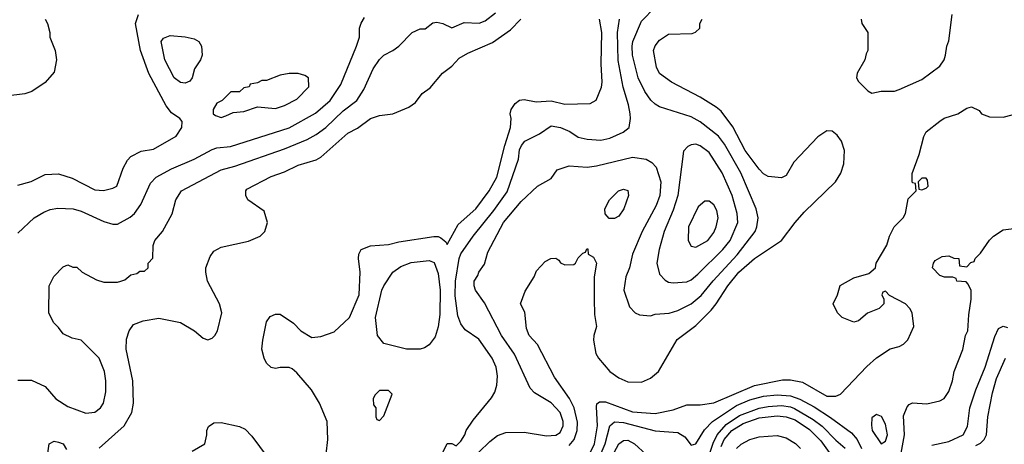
# Model space of a CAD drawing. Header units: inches. Extents: x 1793402 to 1900366, y 320852 to 470679.
# Tile 577 of 604: x 1864298 to 1868656, y 444329 to 446207. Entities that reach past the tile are written whole.
import ezdxf

# ---------------------------------------------------------------- set-up
doc = ezdxf.new("R2010")
doc.units = ezdxf.units.IN
doc.header["$MEASUREMENT"] = 0
doc.layers.add('B8464', color=7, linetype='Continuous')

msp = doc.modelspace()

# ---------------------------------------------------------------- linework, layer by layer
at = {"layer": 'B8464', "color": 4}
for points, elevation in [([(1864290, 444612), (1864350, 444612), (1864410, 444584.7), (1864458, 444530), (1864510, 444496), (1864590, 444466.8), (1864630, 444471), (1864655.3, 444490), (1864669.1, 444510.9), (1864678.6, 444561.4), (1864679.3, 444610), (1864672.7, 444650), (1864649.3, 444709.3), (1864570, 444788.7), (1864530, 444798), (1864490, 444818), (1864470, 444846), (1864447.3, 444867.3), (1864426, 444910), (1864428, 445030), (1864448.9, 445071.1), (1864490, 445114), (1864510, 445122), (1864532.7, 445112.7), (1864550, 445112), (1864574, 445090), (1864636.9, 445056.9), (1864670, 445046), (1864730, 445046), (1864746, 445050), (1864763.1, 445056.9), (1864790, 445078), (1864816.4, 445083.6), (1864830, 445094), (1864850, 445094), (1864866, 445110), (1864866, 445130), (1864887.3, 445152.7), (1864888.4, 445208.4), (1864895.3, 445230), (1864929.3, 445270.7), (1864972.1, 445347.9), (1864989.2, 445410), (1865014, 445450), (1865190, 445543), (1865250, 445558.4), (1865470, 445636.4), (1865570, 445677.1), (1865610, 445699.3), (1865652.3, 445730), (1865730, 445803.8), (1865789.3, 445850), (1865821.2, 445898.8), (1865862.7, 445990), (1865890, 446031), (1865909, 446050), (1865949.4, 446070.6), (1865975.3, 446090), (1866035.3, 446150), (1866070, 446166), (1866092.9, 446167.1), (1866126.8, 446193.2), (1866143.2, 446196.8), (1866170, 446190.7), (1866210, 446171), (1866264.7, 446195.3), (1866331.6, 446191.6), (1866357.5, 446202.5), (1866402.9, 446237.1)], 368), ([(1864290, 445474.8), (1864349.1, 445490.9), (1864410, 445522), (1864470, 445524.7), (1864530, 445506), (1864630, 445454.8), (1864669.1, 445450.9), (1864710, 445461), (1864728, 445470), (1864755.3, 445550), (1864774.6, 445585.4), (1864790, 445602), (1864835.3, 445624.7), (1864890, 445634.8), (1864990, 445692), (1865015.3, 445730), (1865016.4, 445756.4), (1865006, 445770), (1864970, 445795.3), (1864945.4, 445825.4), (1864868.5, 445968.5), (1864831.6, 446070), (1864809.5, 446190), (1864823.7, 446230)], 376), ([(1866330, 444293.4), (1866378.8, 444341.2), (1866412.9, 444367.1), (1866450, 444380.5), (1866530, 444381.6), (1866630, 444366.4), (1866670, 444368.5), (1866690, 444380.7), (1866702.9, 444410), (1866702.9, 444430), (1866689.4, 444470), (1866650, 444512.7), (1866576.6, 444556.6), (1866556.6, 444576.6), (1866487.9, 444727.9), (1866429.5, 444810), (1866354.8, 444954.8), (1866315.3, 445010), (1866308.7, 445030), (1866309, 445050), (1866325.2, 445074.8), (1866329.5, 445090.5), (1866354.5, 445125.5), (1866370, 445178), (1866439.5, 445310), (1866517.2, 445402.8), (1866589.4, 445470.6), (1866650, 445504.7), (1866676.5, 445543.5), (1866730, 445561), (1866810, 445554.8), (1866850, 445560.7), (1867010, 445599.3), (1867070.5, 445590.5), (1867095.2, 445575.2), (1867114.2, 445554.2), (1867134.9, 445490), (1867130.4, 445430), (1867114.4, 445385.6), (1867053, 445270), (1867010.7, 445170), (1866996.3, 445110), (1866980.7, 445070), (1866971, 445010), (1866996.9, 444936.9), (1867022, 444910), (1867041.4, 444901.4), (1867090, 444897.3), (1867110, 444904), (1867171.7, 444908.3), (1867210, 444920.5), (1867270, 444950.6), (1867313.5, 444986.5), (1867367.6, 445052.4), (1867473, 445167), (1867552.3, 445270), (1867560.9, 445290), (1867566.6, 445330), (1867557, 445370), (1867490, 445529.2), (1867416.6, 445656.6), (1867390, 445692), (1867310, 445755.1), (1867270, 445778), (1867130, 445820.9), (1867110, 445832.7), (1867091.4, 445851.4), (1867064.5, 445890), (1867035.6, 445950), (1867009.7, 446050), (1867008, 446090), (1867012, 446110), (1867050, 446201), (1867110, 446262)], 348), ([(1868022, 446210), (1868024.7, 446190), (1868051.3, 446150), (1868051.3, 446070), (1868043.6, 446056.4), (1868038, 446030), (1868004.7, 445970), (1868002, 445950), (1868010, 445934), (1868052, 445892), (1868070, 445882), (1868110, 445891.3), (1868170, 445891), (1868190, 445898.8), (1868290, 445942.8), (1868370, 446001), (1868389.2, 446030), (1868396, 446050), (1868401.2, 446090), (1868410, 446114), (1868425.2, 446230)], 344), ([(1864411, 446210), (1864421, 446190), (1864430.6, 446150.6), (1864430.7, 446130), (1864454, 446070), (1864460.7, 446030), (1864450, 445975.3), (1864410, 445929), (1864351.3, 445890), (1864320.5, 445879.5), (1864150, 445858)], 376), ([(1864290, 445262), (1864362, 445330), (1864404.8, 445355.2), (1864432.3, 445367.7), (1864466.8, 445373.2), (1864534, 445370), (1864570, 445360.7), (1864670, 445314), (1864710, 445302.8), (1864730, 445302.8), (1864787.2, 445332.8), (1864805.2, 445350), (1864833.2, 445390), (1864876.6, 445483.4), (1864902, 445510), (1864970, 445547.7), (1865070, 445590.6), (1865150, 445633.4), (1865170, 445640.7), (1865230, 445645.5), (1865490, 445728.4), (1865606.5, 445793.5), (1865672.3, 445850), (1865719.1, 445920.9), (1865789, 446090), (1865802, 446130), (1865802, 446170), (1865808.4, 446191.6), (1865823.1, 446216.9)], 372), ([(1864650, 444311), (1864759.3, 444410), (1864794.5, 444470), (1864802, 444510), (1864798, 444610), (1864769.2, 444750), (1864770, 444794), (1864782, 444830), (1864801.2, 444858.8), (1864844.7, 444875.3), (1864913.6, 444886.4), (1865010, 444866.8), (1865071.3, 444830), (1865110, 444798), (1865130, 444791.3), (1865150, 444798), (1865162, 444810), (1865173.2, 444830), (1865192, 444910), (1865182.7, 444950), (1865129.4, 445050), (1865121.2, 445090), (1865121.2, 445110), (1865140.9, 445159.1), (1865157.2, 445182.8), (1865190, 445201), (1865310, 445227.7), (1865362, 445250), (1865382, 445270), (1865394, 445310), (1865379.3, 445359.3), (1865308, 445410), (1865298, 445430), (1865298, 445450), (1865303.1, 445456.9), (1865410, 445514), (1865470, 445534), (1865530, 445564), (1865610, 445587.3), (1865630, 445599.1), (1865750, 445704.9), (1865792.9, 445727.1), (1865850, 445770.6), (1865890, 445782.8), (1865949.3, 445790.7), (1866020.2, 445819.8), (1866050, 445841), (1866078.9, 445881.1), (1866113.8, 445906.2), (1866169.5, 445970.5), (1866210, 446001), (1866243, 446037), (1866280.5, 446059.5), (1866390, 446106), (1866470, 446161.6), (1866516.2, 446210)], 364), ([(1865654.6, 444285.4), (1865661.2, 444350), (1865659, 444430), (1865625.2, 444510), (1865589, 444570), (1865524.7, 444644.7), (1865503.1, 444663.1), (1865490, 444668.7), (1865450, 444668.7), (1865430, 444664), (1865410, 444668), (1865390, 444688), (1865379, 444710), (1865369.3, 444750), (1865373.2, 444790), (1865389.3, 444870), (1865406.3, 444893.7), (1865430, 444904.7), (1865450, 444904.7), (1865510, 444864.7), (1865542, 444830), (1865590, 444801), (1865630, 444806), (1865690, 444826.8), (1865758, 444890), (1865799.5, 444990), (1865804.5, 445090), (1865797.2, 445150), (1865799, 445170), (1865809.2, 445190.8), (1865850, 445206.8), (1865930, 445213), (1865975.9, 445224.1), (1866130, 445248), (1866150, 445247.3), (1866162, 445242), (1866184, 445224), (1866190, 445212), (1866238.3, 445301.7), (1866317, 445370), (1866376.2, 445450), (1866410, 445511), (1866444.2, 445650), (1866469.4, 445730), (1866472.7, 445770), (1866469.2, 445790), (1866473.2, 445810), (1866490, 445836), (1866510, 445850.8), (1866530, 445854), (1866583.8, 445843.8), (1866650, 445848), (1866710, 445834), (1866823.1, 445836.9), (1866848.9, 445851.1), (1866872.1, 445907.9), (1866876, 445930), (1866871.5, 446011.5), (1866873.6, 446150), (1866864, 446210)], 356), ([(1866170, 444292), (1866190, 444332), (1866210, 444332), (1866230, 444322), (1866250, 444342), (1866268, 444370), (1866274, 444390), (1866304.7, 444435.3), (1866385.6, 444534.4), (1866400.2, 444559.8), (1866409.2, 444590.8), (1866412.7, 444630), (1866409.3, 444650), (1866406, 444670), (1866389.3, 444710), (1866330, 444793.2), (1866270, 444835.3), (1866250, 444862), (1866236.6, 444896.6), (1866225.6, 444985.6), (1866226.6, 445050), (1866242.3, 445150), (1866250, 445170.7), (1866304.5, 445250), (1866396.6, 445363.4), (1866454.6, 445445.4), (1866505.1, 445590), (1866510, 445631.3), (1866518, 445650), (1866534, 445670), (1866598, 445702), (1866650, 445737.3), (1866691.3, 445730), (1866732.3, 445712.3), (1866770, 445687.7), (1866810, 445679.1), (1866870, 445674), (1866910, 445682.8), (1866968, 445710), (1866995.3, 445730), (1867001.2, 445770), (1866999.3, 445790), (1866992.3, 445830), (1866968, 445908), (1866946.3, 446026.3), (1866944.2, 446150), (1866951.8, 446210)], 352), ([(1866730, 444323.1), (1866752.4, 444350), (1866764.8, 444390), (1866767.2, 444427.2), (1866751.1, 444490), (1866731.8, 444531.8), (1866665.4, 444625.4), (1866589.2, 444770), (1866552.7, 444810), (1866541, 444841), (1866533, 444913), (1866514, 444950), (1866534.6, 445005.4), (1866575.3, 445070), (1866584.7, 445095.3), (1866623.1, 445136.9), (1866648.9, 445151.1), (1866670, 445152), (1866683.6, 445143.6), (1866691.6, 445131.6), (1866710, 445122), (1866750, 445124.7), (1866758, 445130), (1866770, 445154), (1866790, 445174), (1866802, 445178), (1866807.3, 445192.7), (1866812.7, 445192.7), (1866814, 445170), (1866836.9, 445156.9), (1866851, 445130), (1866841, 445070), (1866840.7, 444970), (1866842.5, 444902.5), (1866850.7, 444850), (1866839.1, 444810), (1866838, 444790), (1866848.2, 444730), (1866859.1, 444710), (1866910, 444650.6), (1866950, 444622.4), (1866990, 444604.4), (1867050, 444603.8), (1867090, 444620.7), (1867125.2, 444650), (1867207.2, 444792.8), (1867290, 444854), (1867357.7, 444922.3), (1867380.7, 444950), (1867431.8, 445030), (1867480.7, 445090), (1867550, 445150.6), (1867669.5, 445230.5), (1867729.5, 445310.5), (1867770, 445356), (1867909.2, 445490), (1867931.9, 445528.1), (1867945.2, 445570), (1867948.9, 445628.9), (1867935.3, 445670), (1867916.5, 445696.5), (1867893.6, 445713.6), (1867870, 445715.3), (1867830.9, 445689.1), (1867723.4, 445576.6), (1867690, 445518), (1867670, 445508), (1867610, 445513.2), (1867590, 445525.2), (1867570, 445545.2), (1867508.5, 445628.5), (1867453.4, 445733.4), (1867402, 445802), (1867380.7, 445820.7), (1867310, 445863.7), (1867182, 445930), (1867129.5, 445969.5), (1867116.5, 445996.5), (1867102.7, 446070), (1867110, 446091), (1867130, 446116), (1867170, 446142.8), (1867273.6, 446146.4), (1867288.9, 446151.1), (1867308, 446170), (1867308.7, 446190), (1867318, 446210)], 344), ([(1866818, 444282), (1866841.5, 444330), (1866855.3, 444410), (1866850, 444494), (1866852.3, 444507.7), (1866863.3, 444516.7), (1866890, 444516.4), (1867010, 444471.8), (1867110, 444464.9), (1867190, 444481.6), (1867250, 444503), (1867310, 444503), (1867370, 444512.7), (1867550, 444588.8), (1867674.2, 444614.2), (1867710, 444614.4), (1867763.1, 444603.1), (1867870, 444542), (1867910, 444541), (1867930, 444551), (1868046.8, 444673.2), (1868089.4, 444710.6), (1868150, 444751), (1868190, 444761), (1868209.1, 444770.9), (1868228.9, 444791.1), (1868255.3, 444850), (1868248, 444910), (1868238, 444930), (1868218, 444950), (1868147.3, 444987.3), (1868130, 445006), (1868118, 445002), (1868114, 444990), (1868122, 444970), (1868122, 444950), (1868102, 444930), (1868050, 444908.7), (1868010, 444875.3), (1867990, 444869), (1867938, 444890), (1867918, 444910), (1867898, 444950), (1867918, 444990), (1867929.3, 445030.7), (1867990, 445064.7), (1868056.4, 445083.6), (1868086, 445110), (1868088, 445130), (1868135.3, 445210), (1868148, 445250), (1868168, 445290), (1868208, 445330), (1868218, 445350), (1868230, 445414), (1868266, 445450), (1868262, 445482), (1868250, 445486), (1868247.3, 445492.7), (1868247.3, 445527.3), (1868279, 445610), (1868299, 445690), (1868310, 445711), (1868370, 445758.8), (1868390, 445770.7), (1868449.4, 445790.6), (1868490, 445816), (1868510, 445821), (1868544.7, 445804.7), (1868554, 445790), (1868590, 445778), (1868650, 445776), (1868690, 445786.8)], 336), ([(1868199.7, 444290), (1868214, 444370), (1868210, 444454), (1868225.6, 444494.4), (1868234.6, 444505.4), (1868250, 444512), (1868312.9, 444507.1), (1868370, 444521), (1868390, 444531.3), (1868410, 444562), (1868426, 444610), (1868433.2, 444650), (1868472.5, 444747.5), (1868484, 444810), (1868494, 444830), (1868498, 444902), (1868509, 444970), (1868508.7, 445008.7), (1868496.4, 445036.4), (1868487.3, 445047.3), (1868446, 445050), (1868442, 445062), (1868427.3, 445067.3), (1868391.6, 445068.4), (1868370, 445075.3), (1868338, 445110), (1868342, 445130), (1868350, 445142), (1868380.4, 445159.6), (1868410, 445162), (1868432.7, 445152.7), (1868454, 445150), (1868458, 445118), (1868490, 445114), (1868507.3, 445132.7), (1868522, 445138), (1868526, 445150), (1868550, 445174), (1868590, 445232), (1868608, 445250), (1868650, 445278), (1868710, 445284.7)], 332), ([(1868335.3, 444324.7), (1868410, 444340.5), (1868473.2, 444370), (1868492.1, 444407.9), (1868503.7, 444490), (1868529.7, 444570.3), (1868571.5, 444670), (1868614.2, 444805.8), (1868630, 444841), (1868650, 444851), (1868670, 444846)], 328), ([(1868530, 444323.6), (1868550, 444334), (1868566, 444350), (1868576.9, 444370), (1868582, 444450), (1868603.3, 444556.7), (1868620.7, 444619.3), (1868660.7, 444710)], 324), ([(1866858.8, 444261.2), (1866888.5, 444330), (1866909.7, 444410.3), (1866930, 444428), (1866970, 444424.9), (1867110, 444388.2), (1867210, 444380.7), (1867241.4, 444361.4), (1867270, 444324.7), (1867290, 444331.3), (1867328, 444392), (1867364.5, 444430), (1867470, 444499.6), (1867530, 444525.2), (1867590, 444541.5), (1867650, 444547.7), (1867710, 444543.1), (1867750, 444528.8), (1867814.1, 444494.1), (1867886.9, 444446.9), (1867978.7, 444378.7), (1868004.4, 444350), (1868024.2, 444310)], 332), ([(1867299.6, 444130), (1867367, 444333), (1867384, 444370), (1867424.1, 444415.9), (1867483.6, 444456.4), (1867570, 444489.1), (1867610, 444496.5), (1867670, 444499.6), (1867710, 444493.8), (1867726.8, 444486.8), (1867810, 444438.9), (1867849.3, 444409.3), (1867910, 444346.4), (1867951.4, 444311.4)], 328), ([(1867401.7, 444318.2), (1867415.8, 444350), (1867449.9, 444390.1), (1867499.7, 444420.3), (1867570, 444446), (1867650, 444454.7), (1867690.2, 444450.2), (1867730, 444437.3), (1867793.9, 444393.9), (1867844.1, 444344.1), (1867925.3, 444230)], 324), ([(1865061.5, 444298.5), (1865117.2, 444330), (1865126, 444370), (1865125.2, 444390), (1865132.7, 444407.3), (1865156.5, 444423.5), (1865190, 444424.9), (1865270, 444407.3), (1865296.1, 444396.1), (1865325.1, 444365.1), (1865393, 444273)], 356), ([(1866917.4, 444270), (1866950, 444330.6), (1866970, 444344.9), (1866990, 444347.3), (1867018.8, 444330), (1867070, 444282.8)], 328), ([(1867469.8, 444310), (1867490.6, 444329.4), (1867530, 444350.2), (1867570, 444361.2), (1867650, 444367.1), (1867690, 444357.3), (1867731.8, 444331.8), (1867752.9, 444310)], 316), ([(1864422, 444290), (1864428, 444330), (1864450, 444342), (1864470, 444338), (1864490, 444331.3), (1864505.4, 444305.4)], 364)]:
    msp.add_lwpolyline(points, dxfattribs=dict(at, elevation=elevation))
for points, elevation in [([(1865030, 445926), (1865009.5, 445929.5), (1864981.2, 445950), (1864939.3, 446030), (1864924, 446110), (1864934.6, 446125.4), (1864963.1, 446136.9), (1865030, 446131.3), (1865070, 446122), (1865091.1, 446111.1), (1865102, 446090), (1865104.7, 446050), (1865098, 446030), (1865070.9, 445989.1), (1865061, 445950), (1865050, 445935.3)], 372), ([(1865530, 445969), (1865490, 445969), (1865450, 445962), (1865390, 445938), (1865370, 445938), (1865350, 445928), (1865318, 445922), (1865314, 445910), (1865290, 445906), (1865270, 445888), (1865232.7, 445887.3), (1865194, 445850), (1865170, 445838), (1865154, 445810), (1865154, 445790), (1865163.6, 445783.6), (1865190, 445774), (1865210, 445782), (1865243.1, 445796.9), (1865290, 445801), (1865350, 445821), (1865430, 445814.8), (1865470, 445826.8), (1865524.1, 445855.9), (1865578, 445910), (1865575.3, 445950), (1865560.2, 445960.2)], 376), ([(1867290, 445656), (1867270, 445654), (1867254.4, 445645.6), (1867235.3, 445624.7), (1867210.4, 445430), (1867190, 445364), (1867150.4, 445270), (1867128, 445190), (1867117.3, 445130), (1867130, 445082), (1867154.4, 445054.4), (1867170, 445046), (1867190, 445042.8), (1867250, 445047.7), (1867270, 445056.3), (1867299.4, 445080.6), (1867409.6, 445190), (1867441.6, 445230), (1867475.6, 445310), (1867473.3, 445350), (1867451.6, 445430), (1867407.3, 445530), (1867350, 445619.3), (1867310, 445649.3)], 352), ([(1868310, 445506), (1868290, 445506), (1868274, 445490), (1868278, 445458), (1868290, 445454), (1868310, 445462), (1868318, 445470), (1868316.4, 445496.4)], 336), ([(1866907.3, 445327.3), (1866888.4, 445348.4), (1866888, 445370), (1866908, 445410), (1866948, 445450), (1866970, 445458), (1866990, 445452), (1866992, 445430), (1866971.3, 445370), (1866950, 445338), (1866930, 445328)], 344), ([(1867350, 445404), (1867330, 445404), (1867301.1, 445378.9), (1867257.3, 445290), (1867256, 445230), (1867270, 445204.7), (1867290, 445201), (1867344, 445230), (1867370, 445266), (1867380.9, 445290), (1867389.3, 445330), (1867383.2, 445363.2), (1867370, 445388.7)], 356), ([(1866070, 444749), (1866010, 444749.2), (1865910, 444775.3), (1865882, 444810), (1865872.7, 444890), (1865901.2, 445010), (1865909.2, 445030), (1865949, 445090), (1865984.8, 445115.2), (1866030, 445133.4), (1866110, 445141.6), (1866132.7, 445132.7), (1866150, 445084.7), (1866159.1, 445010), (1866157.5, 444902.5), (1866150, 444848), (1866136.4, 444803.6), (1866110, 444768.7), (1866090, 444755.3)], 352), ([(1865930, 444566), (1865890, 444566), (1865870, 444546), (1865862, 444530), (1865863.6, 444503.6), (1865874, 444490), (1865874, 444450), (1865878, 444438), (1865890, 444434), (1865910, 444454), (1865946, 444550)], 356), ([(1868090, 444461.2), (1868070, 444446), (1868067.1, 444412.9), (1868071, 444390), (1868110, 444331.3), (1868130, 444342), (1868138, 444370), (1868130, 444418), (1868111.7, 444451.7)], 336)]:
    msp.add_lwpolyline(points, close=True, dxfattribs=dict(at, elevation=elevation))

doc.saveas('drawing.dxf')
